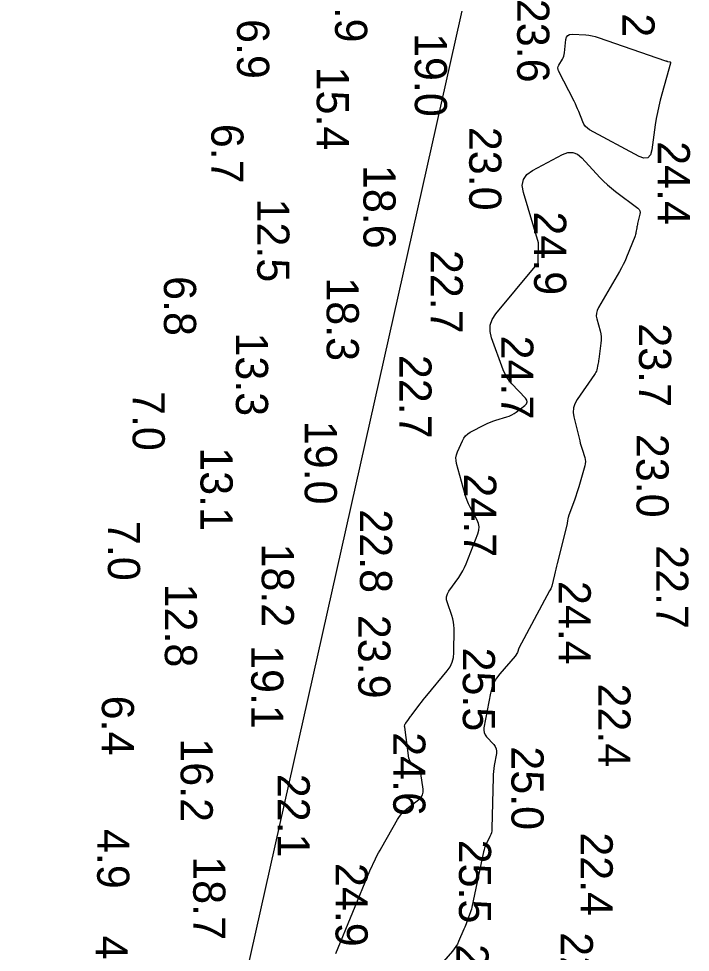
# Model space of a CAD drawing. Extents: x 1178573 to 1187098, y 693282 to 751751.
# Drawn here: x 1182287 to 1182548.1, y 745218.6 to 745581.4 of the extents above; entities that cross this region are included whole.
import ezdxf

# ---------------------------------------------------------------- set-up
doc = ezdxf.new("R2010")
doc.units = 0
for name, color, linetype in [('G-ANNO-PATT', 7, 'Continuous'), ('V-HYDS-MAJR', 7, 'Continuous'), ('V-HYDS-SOUN', 7, 'Continuous')]:
    doc.layers.add(name, color=color, linetype=linetype)

msp = doc.modelspace()

# ---------------------------------------------------------------- linework, layer by layer
at = {"layer": 'G-ANNO-PATT'}
for p, q in [((1182513.26, 745825.17), (1182287, 744815.43)), ((1182500.43, 745574.86), (1182501.15, 745575.23)), ((1182501.15, 745575.23), (1182502.12, 745575.31)), ((1182502.12, 745575.31), (1182507.44, 745575.04)), ((1182499.16, 745568.06), (1182499.71, 745573.26)), ((1182499.71, 745573.26), (1182499.95, 745574.2)), ((1182499.95, 745574.2), (1182500.43, 745574.86)), ((1182507.44, 745575.04), (1182508.68, 745574.94)), ((1182508.68, 745574.94), (1182509.9, 745574.74)), ((1182509.9, 745574.74), (1182511.11, 745574.46)), ((1182511.11, 745574.46), (1182512.3, 745574.09)), ((1182512.3, 745574.09), (1182538.42, 745565.01)), ((1182499.05, 745567.42), (1182499.16, 745568.06)), ((1182496.95, 745563.37), (1182498.33, 745565.62)), ((1182498.33, 745565.62), (1182498.64, 745566.2)), ((1182498.64, 745566.2), (1182498.88, 745566.8)), ((1182498.88, 745566.8), (1182499.05, 745567.42)), ((1182538.42, 745565.01), (1182538.62, 745564.94)), ((1182538.62, 745564.94), (1182538.82, 745564.88)), ((1182538.82, 745564.88), (1182539.03, 745564.83)), ((1182539.03, 745564.83), (1182539.23, 745564.79)), ((1182539.23, 745564.79), (1182540.06, 745564.62)), ((1182540.06, 745564.62), (1182540.24, 745564.56)), ((1182540.24, 745564.56), (1182540.35, 745564.46)), ((1182540.35, 745564.46), (1182540.39, 745564.32)), ((1182540.39, 745564.32), (1182540.37, 745564.13)), ((1182496.58, 745562.22), (1182496.69, 745562.8)), ((1182496.64, 745561.65), (1182496.58, 745562.22)), ((1182496.86, 745561.06), (1182496.64, 745561.65)), ((1182496.69, 745562.8), (1182496.95, 745563.37)), ((1182502.92, 745549.26), (1182496.86, 745561.06)), ((1182540.37, 745564.13), (1182536.41, 745549.69)), ((1182536.41, 745549.69), (1182535.8, 745547.32)), ((1182503.4, 745548.29), (1182502.92, 745549.26)), ((1182503.86, 745547.31), (1182503.4, 745548.29)), ((1182504.28, 745546.32), (1182503.86, 745547.31)), ((1182504.69, 745545.32), (1182504.28, 745546.32)), ((1182535.8, 745547.32), (1182535.27, 745544.93)), ((1182506.24, 745541.28), (1182504.69, 745545.32)), ((1182534.82, 745542.53), (1182534.44, 745540.11)), ((1182535.27, 745544.93), (1182534.82, 745542.53)), ((1182506.7, 745540.33), (1182506.24, 745541.28)), ((1182507.3, 745539.51), (1182506.7, 745540.33)), ((1182508.04, 745538.81), (1182507.3, 745539.51)), ((1182508.92, 745538.23), (1182508.04, 745538.81)), ((1182534.44, 745540.11), (1182533.11, 745530.39)), ((1182528.13, 745527.86), (1182508.92, 745538.23)), ((1182486.74, 745522.41), (1182498.34, 745528.55)), ((1182498.34, 745528.55), (1182500.41, 745529.32)), ((1182500.41, 745529.32), (1182502.35, 745529.36)), ((1182502.35, 745529.36), (1182504.18, 745528.68)), ((1182504.18, 745528.68), (1182505.88, 745527.27)), ((1182532.55, 745528.41), (1182531.53, 745527.33)), ((1182533.11, 745530.39), (1182532.55, 745528.41)), ((1182505.88, 745527.27), (1182512.93, 745519.67)), ((1182530.06, 745527.14), (1182528.13, 745527.86)), ((1182531.53, 745527.33), (1182530.06, 745527.14)), ((1182483.21, 745518.88), (1182484.54, 745520.83)), ((1182484.54, 745520.83), (1182486.74, 745522.41)), ((1182482.75, 745516.56), (1182483.21, 745518.88)), ((1182512.93, 745519.67), (1182514.35, 745518.2)), ((1182514.35, 745518.2), (1182515.84, 745516.8)), ((1182483.17, 745513.88), (1182482.75, 745516.56)), ((1182489.05, 745494.23), (1182483.17, 745513.88)), ((1182515.84, 745516.8), (1182517.39, 745515.47)), ((1182517.39, 745515.47), (1182519.01, 745514.21)), ((1182519.01, 745514.21), (1182527.64, 745507.77)), ((1182527.64, 745507.77), (1182528.16, 745507.28)), ((1182528.16, 745507.28), (1182528.47, 745506.71)), ((1182528.47, 745506.71), (1182528.58, 745506.08)), ((1182528.5, 745505.37), (1182527.6, 745501.77)), ((1182528.58, 745506.08), (1182528.5, 745505.37)), ((1182527.24, 745500.06), (1182526.95, 745498.33)), ((1182527.32, 745500.49), (1182527.24, 745500.06)), ((1182527.4, 745500.92), (1182527.32, 745500.49)), ((1182527.5, 745501.34), (1182527.4, 745500.92)), ((1182527.6, 745501.77), (1182527.5, 745501.34)), ((1182526.48, 745496.65), (1182523.3, 745488.76)), ((1182526.64, 745497.06), (1182526.48, 745496.65)), ((1182526.77, 745497.48), (1182526.64, 745497.06)), ((1182526.87, 745497.9), (1182526.77, 745497.48)), ((1182526.95, 745498.33), (1182526.87, 745497.9)), ((1182488.92, 745485.47), (1182489.05, 745494.23)), ((1182523.3, 745488.76), (1182522.69, 745487.33)), ((1182472.45, 745466.71), (1182487.76, 745485.1)), ((1182487.76, 745485.1), (1182488.01, 745485.33)), ((1182488.01, 745485.33), (1182488.28, 745485.47)), ((1182488.28, 745485.47), (1182488.59, 745485.51)), ((1182488.59, 745485.51), (1182488.92, 745485.47)), ((1182521.31, 745484.53), (1182520.55, 745483.16)), ((1182522.02, 745485.91), (1182521.31, 745484.53)), ((1182522.69, 745487.33), (1182522.02, 745485.91)), ((1182520.55, 745483.16), (1182512.32, 745469.1)), ((1182471.03, 745464.54), (1182472.45, 745466.71)), ((1182511.56, 745466.96), (1182511.53, 745465.85)), ((1182511.83, 745468.05), (1182511.56, 745466.96)), ((1182512.32, 745469.1), (1182511.83, 745468.05)), ((1182470.29, 745462.26), (1182471.03, 745464.54)), ((1182511.53, 745465.85), (1182511.73, 745464.7)), ((1182511.73, 745464.7), (1182512.98, 745460.04)), ((1182470.21, 745459.86), (1182470.29, 745462.26)), ((1182470.81, 745457.35), (1182470.21, 745459.86)), ((1182512.98, 745460.04), (1182513.24, 745458.88)), ((1182475.3, 745444.97), (1182470.81, 745457.35)), ((1182513.24, 745458.88), (1182513.37, 745457.7)), ((1182513.39, 745456.52), (1182513.3, 745455.33)), ((1182513.37, 745457.7), (1182513.39, 745456.52)), ((1182513.3, 745455.33), (1182512.5, 745449.1)), ((1182512.42, 745448.58), (1182512.34, 745448.06)), ((1182512.5, 745449.1), (1182512.42, 745448.58)), ((1182475.93, 745443.47), (1182475.3, 745444.97)), ((1182511.69, 745444.96), (1182511.55, 745444.45)), ((1182512.14, 745447.02), (1182511.69, 745444.96)), ((1182512.24, 745447.54), (1182512.14, 745447.02)), ((1182512.34, 745448.06), (1182512.24, 745447.54)), ((1182476.7, 745442.06), (1182475.93, 745443.47)), ((1182477.62, 745440.74), (1182476.7, 745442.06)), ((1182510.86, 745443.06), (1182504.09, 745433.35)), ((1182511.14, 745443.5), (1182510.86, 745443.06)), ((1182511.37, 745443.97), (1182511.14, 745443.5)), ((1182511.55, 745444.45), (1182511.37, 745443.97)), ((1182478.67, 745439.51), (1182477.62, 745440.74)), ((1182483.98, 745433.91), (1182478.67, 745439.51)), ((1182484.51, 745433.16), (1182483.98, 745433.91)), ((1182480.42, 745428.53), (1182483.76, 745431.1)), ((1182483.76, 745431.1), (1182484.4, 745431.75)), ((1182484.4, 745431.75), (1182484.65, 745432.44)), ((1182484.65, 745432.44), (1182484.51, 745433.16)), ((1182502.7, 745430.12), (1182502.58, 745428.41)), ((1182503.21, 745431.77), (1182502.7, 745430.12)), ((1182504.09, 745433.35), (1182503.21, 745431.77)), ((1182472.41, 745425.35), (1182476.73, 745426.64)), ((1182476.73, 745426.64), (1182477.71, 745426.98)), ((1182477.71, 745426.98), (1182478.66, 745427.41)), ((1182478.66, 745427.41), (1182479.56, 745427.93)), ((1182479.56, 745427.93), (1182480.42, 745428.53)), ((1182502.58, 745428.41), (1182502.83, 745426.62)), ((1182502.83, 745426.62), (1182505.08, 745417.3)), ((1182462.54, 745420.7), (1182468.34, 745423.7)), ((1182468.34, 745423.7), (1182469.33, 745424.19)), ((1182469.33, 745424.19), (1182470.34, 745424.62)), ((1182470.34, 745424.62), (1182471.36, 745425.01)), ((1182471.36, 745425.01), (1182472.41, 745425.35)), ((1182460.01, 745418.43), (1182460.71, 745419.32)), ((1182460.71, 745419.32), (1182461.55, 745420.08)), ((1182461.55, 745420.08), (1182462.54, 745420.7)), ((1182457.55, 745413.02), (1182459.46, 745417.4)), ((1182459.46, 745417.4), (1182460.01, 745418.43)), ((1182505.08, 745417.3), (1182505.28, 745416.49)), ((1182505.28, 745416.49), (1182505.5, 745415.68)), ((1182505.5, 745415.68), (1182505.74, 745414.87)), ((1182456.99, 745410.8), (1182457.17, 745411.92)), ((1182457.17, 745411.92), (1182457.55, 745413.02)), ((1182505.74, 745414.87), (1182505.99, 745414.07)), ((1182505.99, 745414.07), (1182507.02, 745410.87)), ((1182457.01, 745409.66), (1182456.99, 745410.8)), ((1182457.22, 745408.52), (1182457.01, 745409.66)), ((1182460.37, 745396.91), (1182457.22, 745408.52)), ((1182507.02, 745410.87), (1182507.22, 745410.07)), ((1182507.25, 745408.46), (1182507.08, 745407.66)), ((1182507.22, 745410.07), (1182507.29, 745409.27)), ((1182507.29, 745409.27), (1182507.25, 745408.46)), ((1182507.08, 745407.66), (1182504.75, 745399.49)), ((1182504.39, 745398.29), (1182504.01, 745397.09)), ((1182504.75, 745399.49), (1182504.39, 745398.29)), ((1182460.78, 745395.53), (1182460.37, 745396.91)), ((1182461.27, 745394.18), (1182460.78, 745395.53)), ((1182461.84, 745392.86), (1182461.27, 745394.18)), ((1182503.19, 745394.72), (1182500.77, 745388.12)), ((1182503.61, 745395.9), (1182503.19, 745394.72)), ((1182504.01, 745397.09), (1182503.61, 745395.9)), ((1182462.48, 745391.57), (1182461.84, 745392.86)), ((1182465.19, 745386.48), (1182462.48, 745391.57)), ((1182465.72, 745385.2), (1182465.19, 745386.48)), ((1182500.51, 745387.14), (1182500.35, 745386.13)), ((1182500.56, 745387.39), (1182500.51, 745387.14)), ((1182500.61, 745387.64), (1182500.56, 745387.39)), ((1182500.68, 745387.88), (1182500.61, 745387.64)), ((1182500.77, 745388.12), (1182500.68, 745387.88)), ((1182465.95, 745383.9), (1182465.72, 745385.2)), ((1182465.87, 745382.58), (1182465.95, 745383.9)), ((1182500.15, 745385.14), (1182496.33, 745369.68)), ((1182500.21, 745385.38), (1182500.15, 745385.14)), ((1182500.26, 745385.63), (1182500.21, 745385.38)), ((1182500.31, 745385.88), (1182500.26, 745385.63)), ((1182500.35, 745386.13), (1182500.31, 745385.88)), ((1182460.93, 745369.56), (1182465.5, 745381.24)), ((1182465.5, 745381.24), (1182465.87, 745382.58)), ((1182460.33, 745368.17), (1182460.93, 745369.56)), ((1182496.05, 745368.59), (1182495.78, 745367.49)), ((1182496.33, 745369.68), (1182496.05, 745368.59)), ((1182458.05, 745364.25), (1182458.89, 745365.51)), ((1182458.89, 745365.51), (1182459.65, 745366.82)), ((1182459.65, 745366.82), (1182460.33, 745368.17)), ((1182495.25, 745365.29), (1182494.18, 745360.89)), ((1182495.52, 745366.39), (1182495.25, 745365.29)), ((1182495.78, 745367.49), (1182495.52, 745366.39)), ((1182454.26, 745358.92), (1182458.05, 745364.25)), ((1182453.35, 745356.72), (1182453.66, 745357.84)), ((1182453.66, 745357.84), (1182454.26, 745358.92)), ((1182493.27, 745359.02), (1182481.41, 745336.73)), ((1182493.82, 745359.88), (1182493.27, 745359.02)), ((1182494.18, 745360.89), (1182493.82, 745359.88)), ((1182453.34, 745355.55), (1182453.35, 745356.72)), ((1182453.63, 745354.35), (1182453.34, 745355.55)), ((1182455.38, 745349.44), (1182453.63, 745354.35)), ((1182455.77, 745348.2), (1182455.38, 745349.44)), ((1182456.04, 745346.95), (1182455.77, 745348.2)), ((1182456.2, 745345.67), (1182456.04, 745346.95)), ((1182456.19, 745335.04), (1182456.24, 745344.38)), ((1182456.24, 745344.38), (1182456.2, 745345.67)), ((1182481.41, 745336.73), (1182480.96, 745335.17)), ((1182455.54, 745331.29), (1182456.02, 745333.11)), ((1182456.02, 745333.11), (1182456.19, 745335.04)), ((1182479.95, 745333.66), (1182474.02, 745326.86)), ((1182480.96, 745335.17), (1182479.95, 745333.66)), ((1182453.62, 745328), (1182454.74, 745329.59)), ((1182454.74, 745329.59), (1182455.54, 745331.29)), ((1182445.61, 745318.39), (1182453.62, 745328)), ((1182472.73, 745325.17), (1182471.69, 745323.36)), ((1182474.02, 745326.86), (1182472.73, 745325.17)), ((1182470.91, 745321.42), (1182470.38, 745319.36)), ((1182471.69, 745323.36), (1182470.91, 745321.42)), ((1182444.24, 745316.71), (1182444.92, 745317.55)), ((1182444.92, 745317.55), (1182445.61, 745318.39)), ((1182470.38, 745319.36), (1182467.84, 745305.89)), ((1182439.52, 745310.55), (1182442.91, 745315.01)), ((1182442.91, 745315.01), (1182443.57, 745315.87)), ((1182443.57, 745315.87), (1182444.24, 745316.71)), ((1182439.25, 745310.2), (1182439.52, 745310.55)), ((1182437.02, 745306.55), (1182437.08, 745306.96)), ((1182437.08, 745306.96), (1182437.22, 745307.35)), ((1182437.22, 745307.35), (1182437.44, 745307.71)), ((1182437.44, 745307.71), (1182438.47, 745309.14)), ((1182438.47, 745309.14), (1182438.73, 745309.5)), ((1182438.73, 745309.5), (1182438.99, 745309.85)), ((1182438.99, 745309.85), (1182439.25, 745310.2)), ((1182437.04, 745306.13), (1182437.02, 745306.55)), ((1182438.72, 745294.02), (1182437.04, 745306.13)), ((1182467.84, 745305.89), (1182467.76, 745304.91)), ((1182467.76, 745304.91), (1182467.9, 745304)), ((1182467.9, 745304), (1182468.27, 745303.15)), ((1182468.27, 745303.15), (1182468.85, 745302.37)), ((1182468.85, 745302.37), (1182471.64, 745299.36)), ((1182471.64, 745299.36), (1182472.22, 745298.57)), ((1182472.68, 745295.83), (1182471.87, 745291.15)), ((1182472.22, 745298.57), (1182472.59, 745297.72)), ((1182472.59, 745297.72), (1182472.75, 745296.81)), ((1182472.75, 745296.81), (1182472.68, 745295.83)), ((1182438.87, 745293.39), (1182438.72, 745294.02)), ((1182439.12, 745292.82), (1182438.87, 745293.39)), ((1182439.49, 745292.31), (1182439.12, 745292.82)), ((1182439.96, 745291.86), (1182439.49, 745292.31)), ((1182442.06, 745290.21), (1182439.96, 745291.86)), ((1182442.53, 745289.76), (1182442.06, 745290.21)), ((1182442.9, 745289.26), (1182442.53, 745289.76)), ((1182443.15, 745288.69), (1182442.9, 745289.26)), ((1182443.31, 745288.06), (1182443.15, 745288.69)), ((1182471.56, 745288.9), (1182471.47, 745287.77)), ((1182471.69, 745290.03), (1182471.56, 745288.9)), ((1182471.87, 745291.15), (1182471.69, 745290.03)), ((1182444.2, 745282.02), (1182443.31, 745288.06)), ((1182471.43, 745286.64), (1182470.96, 745266.68)), ((1182471.47, 745287.77), (1182471.43, 745286.64)), ((1182444.24, 745280.85), (1182444.2, 745282.02)), ((1182437.9, 745274.4), (1182442.6, 745278.05)), ((1182442.6, 745278.05), (1182443.44, 745278.86)), ((1182443.44, 745278.86), (1182443.99, 745279.8)), ((1182443.99, 745279.8), (1182444.24, 745280.85)), ((1182436.83, 745273.5), (1182437.9, 745274.4)), ((1182434.27, 745270.24), (1182435.02, 745271.42)), ((1182435.02, 745271.42), (1182435.88, 745272.5)), ((1182435.88, 745272.5), (1182436.83, 745273.5)), ((1182428.12, 745259.5), (1182434.27, 745270.24)), ((1182470.2, 745263.6), (1182468.75, 745260.68)), ((1182470.52, 745264.34), (1182470.2, 745263.6)), ((1182470.76, 745265.1), (1182470.52, 745264.34)), ((1182470.9, 745265.88), (1182470.76, 745265.1)), ((1182470.96, 745266.68), (1182470.9, 745265.88)), ((1182427.48, 745258.37), (1182428.12, 745259.5)), ((1182468.42, 745259.94), (1182468.13, 745259.19)), ((1182468.75, 745260.68), (1182468.42, 745259.94)), ((1182425.71, 745254.91), (1182426.28, 745256.07)), ((1182426.28, 745256.07), (1182426.87, 745257.23)), ((1182426.87, 745257.23), (1182427.48, 745258.37)), ((1182467.69, 745257.63), (1182463.14, 745236.13)), ((1182467.88, 745258.42), (1182467.69, 745257.63)), ((1182468.13, 745259.19), (1182467.88, 745258.42)), ((1182423.46, 745250.22), (1182425.71, 745254.91)), ((1182410.29, 745218.11), (1182423.46, 745250.22)), ((1182462.77, 745234.68), (1182462.54, 745233.96)), ((1182462.97, 745235.4), (1182462.77, 745234.68)), ((1182463.14, 745236.13), (1182462.97, 745235.4)), ((1182462.29, 745233.25), (1182461.23, 745230.44)), ((1182462.54, 745233.96), (1182462.29, 745233.25)), ((1182460.1, 745227.66), (1182458.02, 745222.83)), ((1182460.39, 745228.35), (1182460.1, 745227.66)), ((1182460.68, 745229.04), (1182460.39, 745228.35)), ((1182460.96, 745229.74), (1182460.68, 745229.04)), ((1182461.23, 745230.44), (1182460.96, 745229.74)), ((1182456.34, 745219.94), (1182455.64, 745219.07)), ((1182456.98, 745220.85), (1182456.34, 745219.94)), ((1182457.53, 745221.82), (1182456.98, 745220.85)), ((1182458.02, 745222.83), (1182457.53, 745221.82)), ((1182455.64, 745219.07), (1182447.55, 745209.85))]:
    msp.add_line(p, q, dxfattribs=at)
at = {"layer": 'V-HYDS-MAJR'}
msp.add_lwpolyline([(1182531.53, 745527.33), (1182530.06, 745527.14), (1182528.13, 745527.86), (1182508.92, 745538.23), (1182508.04, 745538.81), (1182507.3, 745539.51), (1182506.7, 745540.33), (1182506.24, 745541.28), (1182504.69, 745545.32), (1182504.28, 745546.32), (1182503.86, 745547.31), (1182503.4, 745548.29), (1182502.92, 745549.26), (1182496.86, 745561.06), (1182496.64, 745561.65), (1182496.58, 745562.22), (1182496.69, 745562.8), (1182496.95, 745563.37), (1182498.33, 745565.62), (1182498.64, 745566.2), (1182498.88, 745566.8), (1182499.05, 745567.42), (1182499.16, 745568.06), (1182499.71, 745573.26), (1182499.95, 745574.2), (1182500.43, 745574.86), (1182501.15, 745575.23), (1182502.12, 745575.31), (1182507.44, 745575.04), (1182508.68, 745574.94), (1182509.9, 745574.74), (1182511.11, 745574.46), (1182512.3, 745574.09), (1182538.42, 745565.01), (1182538.62, 745564.94), (1182538.82, 745564.88), (1182539.03, 745564.83), (1182539.23, 745564.79), (1182540.06, 745564.62), (1182540.24, 745564.56), (1182540.35, 745564.46), (1182540.39, 745564.32), (1182540.37, 745564.13), (1182536.41, 745549.69), (1182535.8, 745547.32), (1182535.27, 745544.93), (1182534.82, 745542.53), (1182534.44, 745540.11), (1182533.11, 745530.39), (1182532.55, 745528.41)], close=True, dxfattribs=at)
msp.add_lwpolyline([(1182410.29, 745218.11), (1182423.46, 745250.22), (1182425.71, 745254.91), (1182426.28, 745256.07), (1182426.87, 745257.23), (1182427.48, 745258.37), (1182428.12, 745259.5), (1182434.27, 745270.24), (1182435.02, 745271.42), (1182435.88, 745272.5), (1182436.83, 745273.5), (1182437.9, 745274.4), (1182442.6, 745278.05), (1182443.44, 745278.86), (1182443.99, 745279.8), (1182444.24, 745280.85), (1182444.2, 745282.02), (1182443.31, 745288.06), (1182443.15, 745288.69), (1182442.9, 745289.26), (1182442.53, 745289.76), (1182442.06, 745290.21), (1182439.96, 745291.86), (1182439.49, 745292.31), (1182439.12, 745292.82), (1182438.87, 745293.39), (1182438.72, 745294.02), (1182437.04, 745306.13), (1182437.02, 745306.55), (1182437.08, 745306.96), (1182437.22, 745307.35), (1182437.44, 745307.71), (1182438.47, 745309.14), (1182438.73, 745309.5), (1182438.99, 745309.85), (1182439.25, 745310.2), (1182439.52, 745310.55), (1182442.91, 745315.01), (1182443.57, 745315.87), (1182444.24, 745316.71), (1182444.92, 745317.55), (1182445.61, 745318.39), (1182453.62, 745328), (1182454.74, 745329.59), (1182455.54, 745331.29), (1182456.02, 745333.11), (1182456.19, 745335.04), (1182456.24, 745344.38), (1182456.2, 745345.67), (1182456.04, 745346.95), (1182455.77, 745348.2), (1182455.38, 745349.44), (1182453.63, 745354.35), (1182453.34, 745355.55), (1182453.35, 745356.72), (1182453.66, 745357.84), (1182454.26, 745358.92), (1182458.05, 745364.25), (1182458.89, 745365.51), (1182459.65, 745366.82), (1182460.33, 745368.17), (1182460.93, 745369.56), (1182465.5, 745381.24), (1182465.87, 745382.58), (1182465.95, 745383.9), (1182465.72, 745385.2), (1182465.19, 745386.48), (1182462.48, 745391.57), (1182461.84, 745392.86), (1182461.27, 745394.18), (1182460.78, 745395.53), (1182460.37, 745396.91), (1182457.22, 745408.52), (1182457.01, 745409.66), (1182456.99, 745410.8), (1182457.17, 745411.92), (1182457.55, 745413.02), (1182459.46, 745417.4), (1182460.01, 745418.43), (1182460.71, 745419.32), (1182461.55, 745420.08), (1182462.54, 745420.7), (1182468.34, 745423.7), (1182469.33, 745424.19), (1182470.34, 745424.62), (1182471.36, 745425.01), (1182472.41, 745425.35), (1182476.73, 745426.64), (1182477.71, 745426.98), (1182478.66, 745427.41), (1182479.56, 745427.93), (1182480.42, 745428.53), (1182483.76, 745431.1), (1182484.4, 745431.75), (1182484.65, 745432.44), (1182484.51, 745433.16), (1182483.98, 745433.91), (1182478.67, 745439.51), (1182477.62, 745440.74), (1182476.7, 745442.06), (1182475.93, 745443.47), (1182475.3, 745444.97), (1182470.81, 745457.35), (1182470.21, 745459.86), (1182470.29, 745462.26), (1182471.03, 745464.54), (1182472.45, 745466.71), (1182487.76, 745485.1), (1182488.01, 745485.33), (1182488.28, 745485.47), (1182488.59, 745485.51), (1182488.92, 745485.47), (1182489.05, 745494.23), (1182483.17, 745513.88), (1182482.75, 745516.56), (1182483.21, 745518.88), (1182484.54, 745520.83), (1182486.74, 745522.41), (1182498.34, 745528.55), (1182500.41, 745529.32), (1182502.35, 745529.36), (1182504.18, 745528.68), (1182505.88, 745527.27), (1182512.93, 745519.67), (1182514.35, 745518.2), (1182515.84, 745516.8), (1182517.39, 745515.47), (1182519.01, 745514.21), (1182527.64, 745507.77), (1182528.16, 745507.28), (1182528.47, 745506.71), (1182528.58, 745506.08), (1182528.5, 745505.37), (1182527.6, 745501.77), (1182527.5, 745501.34), (1182527.4, 745500.92), (1182527.32, 745500.49), (1182527.24, 745500.06), (1182526.95, 745498.33), (1182526.87, 745497.9), (1182526.77, 745497.48), (1182526.64, 745497.06), (1182526.48, 745496.65), (1182523.3, 745488.76), (1182522.69, 745487.33), (1182522.02, 745485.91), (1182521.31, 745484.53), (1182520.55, 745483.16), (1182512.32, 745469.1), (1182511.83, 745468.05), (1182511.56, 745466.96), (1182511.53, 745465.85), (1182511.73, 745464.7), (1182512.98, 745460.04), (1182513.24, 745458.88), (1182513.37, 745457.7), (1182513.39, 745456.52), (1182513.3, 745455.33), (1182512.5, 745449.1), (1182512.42, 745448.58), (1182512.34, 745448.06), (1182512.24, 745447.54), (1182512.14, 745447.02), (1182511.69, 745444.96), (1182511.55, 745444.45), (1182511.37, 745443.97), (1182511.14, 745443.5), (1182510.86, 745443.06), (1182504.09, 745433.35), (1182503.21, 745431.77), (1182502.7, 745430.12), (1182502.58, 745428.41), (1182502.83, 745426.62), (1182505.08, 745417.3), (1182505.28, 745416.49), (1182505.5, 745415.68), (1182505.74, 745414.87), (1182505.99, 745414.07), (1182507.02, 745410.87), (1182507.22, 745410.07), (1182507.29, 745409.27), (1182507.25, 745408.46), (1182507.08, 745407.66), (1182504.75, 745399.49), (1182504.39, 745398.29), (1182504.01, 745397.09), (1182503.61, 745395.9), (1182503.19, 745394.72), (1182500.77, 745388.12), (1182500.68, 745387.88), (1182500.61, 745387.64), (1182500.56, 745387.39), (1182500.51, 745387.14), (1182500.35, 745386.13), (1182500.31, 745385.88), (1182500.26, 745385.63), (1182500.21, 745385.38), (1182500.15, 745385.14), (1182496.33, 745369.68), (1182496.05, 745368.59), (1182495.78, 745367.49), (1182495.52, 745366.39), (1182495.25, 745365.29), (1182494.18, 745360.89), (1182493.82, 745359.88), (1182493.27, 745359.02), (1182481.41, 745336.73), (1182480.96, 745335.17), (1182479.95, 745333.66), (1182474.02, 745326.86), (1182472.73, 745325.17), (1182471.69, 745323.36), (1182470.91, 745321.42), (1182470.38, 745319.36), (1182467.84, 745305.89), (1182467.76, 745304.91), (1182467.9, 745304), (1182468.27, 745303.15), (1182468.85, 745302.37), (1182471.64, 745299.36), (1182472.22, 745298.57), (1182472.59, 745297.72), (1182472.75, 745296.81), (1182472.68, 745295.83), (1182471.87, 745291.15), (1182471.69, 745290.03), (1182471.56, 745288.9), (1182471.47, 745287.77), (1182471.43, 745286.64), (1182470.96, 745266.68), (1182470.9, 745265.88), (1182470.76, 745265.1), (1182470.52, 745264.34), (1182470.2, 745263.6), (1182468.75, 745260.68), (1182468.42, 745259.94), (1182468.13, 745259.19), (1182467.88, 745258.42), (1182467.69, 745257.63), (1182463.14, 745236.13), (1182462.97, 745235.4), (1182462.77, 745234.68), (1182462.54, 745233.96), (1182462.29, 745233.25), (1182461.23, 745230.44), (1182460.96, 745229.74), (1182460.68, 745229.04), (1182460.39, 745228.35), (1182460.1, 745227.66), (1182458.02, 745222.83), (1182457.53, 745221.82), (1182456.98, 745220.85), (1182456.34, 745219.94), (1182455.64, 745219.07), (1182447.55, 745209.85)], dxfattribs=at)

# ---------------------------------------------------------------- texts
at = {"layer": 'V-HYDS-SOUN'}
for s, p in [('25.2 ', (1182521.67, 745606.69)), ('14.9 ', (1182409.98, 745604.65)), ('23.6 ', (1182480.77, 745589.07)), ('6.9', (1182371.89, 745581.21)), ('19.0 ', (1182440.97, 745575.79)), ('15.4 ', (1182402.85, 745562.74)), ('6.7', (1182361.88, 745540.52)), ('23.0 ', (1182462.13, 745539.34)), ('24.4 ', (1182535.39, 745533.77)), ('18.6 ', (1182421.02, 745524.54)), ('12.5 ', (1182379.73, 745511.49)), ('24.9 ', (1182487.34, 745506.49)), ('22.7 ', (1182447.11, 745491.53)), ('6.8', (1182343.47, 745481.35)), ('18.3 ', (1182406.72, 745480.87)), ('23.7 ', (1182528.11, 745463.02)), ('13.3 ', (1182371.45, 745459.48)), ('24.7 ', (1182474.57, 745458.23)), ('22.7 ', (1182434.97, 745450.75)), ('7.0', (1182331.3, 745436.72)), ('19.0 ', (1182398.19, 745425.14)), ('23.0 ', (1182527.16, 745420.05)), ('13.1 ', (1182357.68, 745414.85)), ('24.7 ', (1182460.16, 745404.69)), ('22.8 ', (1182419.65, 745390.74)), ('7.0', (1182321.69, 745386.23)), ('18.2 ', (1182381.48, 745377.45)), ('22.7 ', (1182534.8, 745376.83)), ('24.4 ', (1182496.88, 745362.9)), ('12.8 ', (1182343.83, 745361.87)), ('23.9 ', (1182419, 745349.73)), ('19.1 ', (1182377.4, 745337.98)), ('25.5 ', (1182459.65, 745337.02)), ('22.4 ', (1182512.3, 745323.07)), ('6.4', (1182319.33, 745318.35)), ('24.6 ', (1182432.6, 745304.13)), ('16.2 ', (1182349.95, 745301.77)), ('25.0 ', (1182478.54, 745298.66)), ('22.1 ', (1182387.64, 745287.98)), ('4.9', (1182317.52, 745266.55)), ('22.4 ', (1182505.41, 745265.23)), ('25.5 ', (1182458.14, 745262.38)), ('18.7 ', (1182354.85, 745255.94)), ('24.9 ', (1182410.17, 745253.34)), ('4.1', (1182316.93, 745225.14)), ('22.1 ', (1182497.71, 745226.43)), ('24.3 ', (1182457.14, 745221.85))]:
    msp.add_text(s, height=12.5, rotation=270, dxfattribs=at).set_placement(p)

doc.saveas('drawing.dxf')
